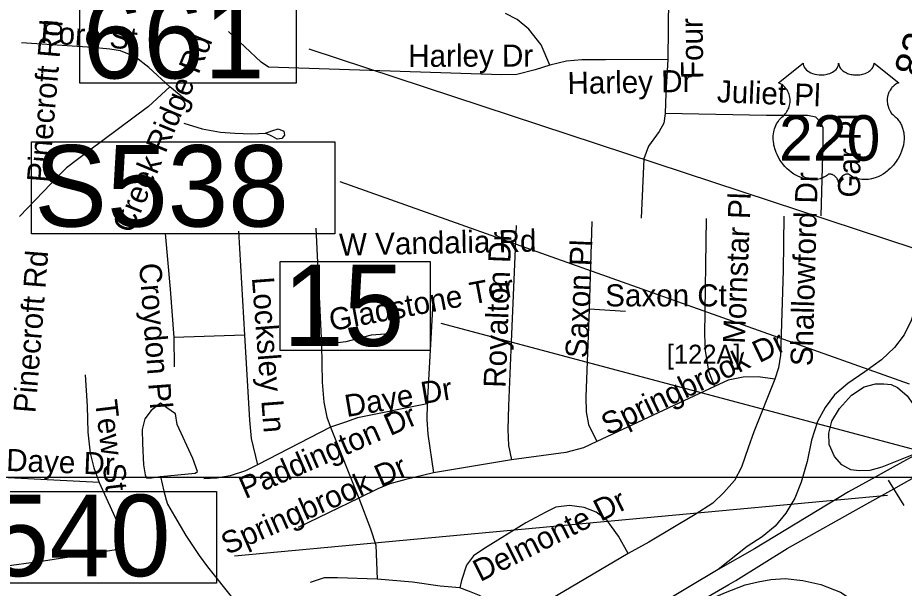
# Model space of a CAD drawing. Extents: x 1662474 to 1856135, y 779280 to 917889.
# Drawn here: x 1751773 to 1755580, y 826111 to 828562 of the extents above; entities that cross this region are included whole.
import ezdxf

# ---------------------------------------------------------------- set-up
doc = ezdxf.new("R2010")
doc.units = 0
for name, color, linetype in [('Exist Hydrographic Misc Water Feature', 7, 'Continuous'), ('Exist Hydrographic Pond Under 1500 Sq Ft', 7, 'Continuous'), ('Exist Road Non-System Type 51', 7, 'Continuous'), ('Exist Road Non-System Type 51 Label', 7, 'Continuous'), ('Exist Road Primary Interstate Divided Center Attributed', 7, 'Continuous'), ('Exist Road Primary Interstate Ramp 1 Lane Attributed', 7, 'Continuous'), ('Exist Road Primary Interstate Shield CELL', 7, 'Continuous'), ('Exist Road Primary NC Structure Ovrhead Sign CELL', 7, 'Continuous'), ('Exist Road Primary NC Structure Ovrhead Sign Number Label', 7, 'Continuous'), ('Exist Road Primary US Shield CELL', 7, 'Continuous'), ('Exist Road Primary US Shield Number Label', 7, 'Continuous'), ('Exist Road Primary US Structure Standard Bridge Number Label', 7, 'Continuous'), ('Exist Road Secondary Mileage Tenths English Label', 7, 'Continuous'), ('Exist Road Secondary Structure Ovrhead Sign Number Label', 7, 'Continuous'), ('Map Preparation Inset Cut Line', 7, 'Continuous')]:
    doc.layers.add(name, color=color, linetype=linetype)

msp = doc.modelspace()

# ---------------------------------------------------------------- linework, layer by layer
at = {"layer": 'Exist Hydrographic Misc Water Feature'}
msp.add_lwpolyline([(1752386.9, 826590.9), (1752400.7, 826528.7), (1752404.4, 826512.7), (1752410.4, 826490.6), (1752416.1, 826472.5), (1752445.8, 826420.3), (1752495.1, 826337.9), (1752552.5, 826251.4), (1752587.9, 826203), (1752701, 826061.6)], dxfattribs=at)
at = {"layer": 'Exist Hydrographic Pond Under 1500 Sq Ft'}
msp.add_lwpolyline([(1752386.9, 826590.9), (1752535.1, 826605.8), (1752545.7, 826613.4), (1752524.5, 826669.4), (1752457.8, 826814.8), (1752450.3, 826860.2), (1752413.9, 826885.9), (1752386.6, 826907.1), (1752345.7, 826875.3), (1752318.5, 826839), (1752307.9, 826793.6), (1752309.4, 826733), (1752313.9, 826642.2), (1752320, 826598.2), (1752326, 826586.1), (1752347.3, 826586.1), (1752385.1, 826590.7)], dxfattribs=at)
at = {"layer": 'Exist Road Non-System Type 51'}
for p, q in [((1754571.6, 828959.5), (1754564.9, 828382.4)), ((1753053.5, 827658.2), (1753077.6, 827157.2)), ((1754238.4, 827686.6), (1754226.2, 827310.2)), ((1752720.5, 827645.9), (1752747.5, 827199.2)), ((1753555.9, 827338.5), (1753531.5, 826903.9)), ((1754383.1, 827300.5), (1754226.2, 827310.2)), ((1752747.5, 827199.2), (1752442.9, 827188.2)), ((1752442.9, 827188.2), (1752445.4, 827062.4)), ((1754765.1, 826978.4), (1754259.9, 826741.4)), ((1753115.8, 826803.7), (1752802.9, 826641.2)), ((1753115.8, 826803.7), (1753237.8, 826498.7)), ((1753893.1, 826662.9), (1753558.5, 826607.6)), ((1753237.8, 826498.7), (1752977.6, 826371.6))]:
    msp.add_line(p, q, dxfattribs=at)
for points in [[(1754058.2, 828358.2), (1754020.4, 828445.9), (1753967.4, 828513.9), (1753917.6, 828554.5), (1753867.4, 828580.2)], [(1754058.2, 828358.2), (1753994.8, 828338), (1753916, 828318.9), (1753849.9, 828317.5), (1752850.4, 828350.4), (1752819.1, 828372.1), (1752678.5, 828503.1)], [(1752426.5, 828266.1), (1752336.2, 828348.8), (1752277.6, 828394.7), (1752215.2, 828420.4), (1752169.4, 828427.2), (1752094.5, 828434.1), (1751789.8, 828454.2)], [(1754564.9, 828382.4), (1754296.6, 828381.4), (1754195, 828381.4), (1754130.1, 828375.8), (1754058.2, 828358.2)], [(1754564.9, 828382.4), (1754556.6, 828237.8), (1754552.5, 828151.1)], [(1752426.5, 828266.1), (1752334.4, 828181), (1752077.1, 827989.7), (1751982.4, 827916.8), (1751914.8, 827848.8), (1751780.6, 827708.4)], [(1752505.2, 828201.8), (1752465.9, 828232.2), (1752426.5, 828266.1)], [(1754552.5, 828151.1), (1754546.9, 828109.1), (1754526.8, 828073.9), (1754482.1, 828009.9), (1754461.9, 827955.9), (1754450.6, 827701.5)], [(1755223.1, 827711.5), (1755232, 828022.8), (1755232.2, 828090.8), (1755217.9, 828116.5), (1755200.2, 828135.4), (1755164.8, 828142.2), (1754988.9, 828143), (1754552.5, 828151.1)], [(1752486.1, 828109.1), (1752564.6, 828084.8), (1752643.4, 828071.1), (1752705.5, 828065.9), (1752777.1, 828062.9), (1752836.8, 828067.1)], [(1752836.8, 828067.1), (1752863.8, 828076.9), (1752891.6, 828085.5), (1752916.2, 828074.5), (1752918.1, 828058.2), (1752906.6, 828043), (1752887.4, 828040.1), (1752866.9, 828052.4), (1752836.8, 828067.1)], [(1754729.9, 827700.2), (1754722, 827201.5), (1754724.6, 827132.8), (1754739.4, 827043.2), (1754765.1, 826978.4)], [(1755062.9, 827709.7), (1755059.5, 827476.4), (1755048.2, 827112), (1755039.9, 827058.5), (1755023.9, 827009.4)], [(1753913.4, 827670.2), (1753891.9, 827170.2), (1753880.9, 826894.4), (1753876.9, 826792.9), (1753881.1, 826723.9), (1753893.1, 826662.9)], [(1752406.4, 827635.1), (1752427.9, 827395.8), (1752442.9, 827188.2)], [(1754226.2, 827310.2), (1754212.6, 826933.6), (1754213.9, 826868.8), (1754224.6, 826814.4), (1754259.9, 826741.4)], [(1753389.2, 827206), (1753290.6, 827199.2), (1753182.1, 827170.6), (1753077.6, 827157.2)], [(1752747.5, 827199.2), (1752767.8, 826833.6), (1752775.9, 826754.9), (1752802.9, 826641.2)], [(1753077.6, 827157.2), (1753080.6, 826996), (1753087.4, 826910.8), (1753101.1, 826845.7), (1753115.8, 826803.7)], [(1752063.5, 827027.5), (1752071.1, 826893.7), (1752074.9, 826781.4), (1752084, 826691.4), (1752100.2, 826629.1), (1752123.4, 826565.4)], [(1755023.9, 827009.4), (1754951.9, 827018.9), (1754888.4, 827017.5), (1754823.6, 827005.2), (1754765.1, 826978.4)], [(1755023.9, 827009.4), (1754933.4, 826783.4), (1754909.9, 826714.4), (1754881.6, 826631.8), (1754850.4, 826574.8), (1754804.4, 826522), (1754758.2, 826477.4), (1754682.6, 826428.4), (1754483.4, 826309.7), (1754394.5, 826260.4)], [(1753531.5, 826903.9), (1753232.2, 826842.8), (1753180.9, 826825.4), (1753115.8, 826803.7)], [(1753531.5, 826903.9), (1753530.1, 826836.4), (1753534.1, 826772.7), (1753558.5, 826607.6)], [(1754259.9, 826741.4), (1754201.9, 826714.7), (1754127.2, 826694.2), (1753893.1, 826662.9)], [(1752802.9, 826641.2), (1752751.4, 826615.4), (1752685.4, 826593.7), (1752628.6, 826584.2), (1752572.8, 826581.6)], [(1752123.4, 826565.4), (1751704.8, 826587.1), (1751658.9, 826606)], [(1753558.5, 826607.6), (1753439.4, 826579), (1753370.4, 826559.9), (1753318.9, 826538), (1753237.8, 826498.7)], [(1752123.4, 826565.4), (1752205.8, 826383.9), (1752224.6, 826331.2), (1752219.4, 826301.2), (1752196.6, 826276.6), (1751883.5, 826228.1), (1751692.6, 826202.4), (1751627.6, 826180.9)], [(1753237.8, 826498.7), (1753287.9, 826366.1), (1753310.8, 826295.8), (1753316.2, 826150.9)], [(1754394.5, 826260.4), (1754352.1, 826335.2), (1754304.6, 826402.9), (1754257.4, 826438), (1754205.8, 826458.5), (1754142.2, 826466.4), (1754084, 826460.1), (1754040.6, 826438), (1753954.4, 826392.4), (1753774, 826280.9), (1753730.6, 826251.2), (1753700.8, 826210.5), (1753678.8, 826145.1), (1753671.1, 826113.4)], [(1754394.5, 826260.4), (1754031.2, 826046.4), (1753963.5, 826011.5), (1753913.4, 826002.1), (1753872.6, 826008.9), (1753832.2, 826026.2), (1753795.5, 826057.8), (1753756.4, 826080.6), (1753713.1, 826097.9), (1753671.1, 826113.4)], [(1753316.2, 826150.9), (1753145.6, 826156.2), (1753088.8, 826155.4), (1753029.1, 826136.2)], [(1753671.1, 826113.4), (1753587.1, 826119.7), (1753468, 826137.5), (1753316.2, 826150.9)]]:
    msp.add_lwpolyline(points, dxfattribs=at)
at = {"layer": 'Exist Road Primary Interstate Divided Center Attributed'}
for points in [[(1755662.5, 826703.3), (1755532.1, 826631.3), (1755429.6, 826574.8), (1755339.7, 826525.1), (1754936.4, 826280), (1754780.5, 826191.3)], [(1754639, 826018.2), (1754826, 826126.7), (1754856.7, 826144.4), (1755077.5, 826282.7), (1755418.9, 826474.5), (1755535.1, 826538.9), (1755657, 826606.4)], [(1754780.5, 826191.3), (1754516.8, 826034.9), (1754018.5, 825755.3), (1753764.4, 825601.6), (1753552.4, 825472.6), (1753425.5, 825385.3), (1753291.3, 825290.5), (1753191.5, 825208.4)]]:
    msp.add_lwpolyline(points, dxfattribs=at)
at = {"layer": 'Exist Road Primary Interstate Ramp 1 Lane Attributed'}
for points in [[(1755677.8, 827579.2), (1755648.2, 827427.1), (1755632.9, 827327.5), (1755609.9, 827261.2), (1755579.3, 827199.9), (1755538.4, 827146.2), (1755482.3, 827092.6), (1755410.9, 827041.6), (1755336.8, 826990.5), (1755280.7, 826942), (1755239.9, 826888.4), (1755206.7, 826827.1), (1755181.2, 826747.9), (1755163.3, 826656), (1755137.8, 826566.6), (1755109.7, 826497.7), (1755071.4, 826433.9), (1755025.5, 826377.7), (1754969.4, 826331.7), (1754905.6, 826290.9), (1754780.5, 826191.3)], [(1755662.5, 826703.3), (1755483.3, 826631.3), (1755431.7, 826617.7), (1755385.6, 826615), (1755350.3, 826620.4), (1755312.2, 826642.2), (1755279.7, 826677.5), (1755264.6, 826713.3), (1755257.9, 826729.1), (1755255.2, 826778), (1755268.8, 826829.6), (1755301.4, 826884), (1755353, 826941), (1755407.3, 826976.4), (1755456.2, 826989.9), (1755492.1, 826989.9), (1755523.6, 826986.8), (1755551.2, 826973.6), (1755591.9, 826938.3), (1755616.4, 826903), (1755632.7, 826813.3), (1755662.5, 826703.3)], [(1754639, 826018.2), (1754812.4, 826092.3), (1754896.2, 826125.5), (1754952.7, 826139.1), (1755007.3, 826148.9), (1755067.7, 826152.8), (1755143.7, 826145), (1755221.6, 826127.4), (1755305.4, 826094.3), (1755373.6, 826049.4), (1755461.3, 825969.5), (1755517.8, 825891.5), (1755554.8, 825819.4), (1755584.1, 825739.4), (1755607.4, 825612.7)]]:
    msp.add_lwpolyline(points, dxfattribs=at)
at = {"layer": 'Exist Road Primary NC Structure Ovrhead Sign CELL'}
msp.add_line((1755511.3, 826574.9), (1755577.5, 826467.2), dxfattribs=at)
at = {"layer": 'Exist Road Primary NC Structure Ovrhead Sign Number Label'}
msp.add_line((1755508.3, 826509.4), (1752703.6, 826248.5), dxfattribs=at)
msp.add_lwpolyline([(1751324.1, 826527.5), (1752626.7, 826527.5), (1752626.7, 826132.6), (1751324.1, 826132.6)], close=True, dxfattribs=at)
at = {"layer": 'Exist Road Primary US Shield CELL'}
msp.add_lwpolyline([(1755146, 828367.2), (1755146.3, 828362.8), (1755147.3, 828357.6), (1755148.2, 828354.9), (1755150.6, 828349.7), (1755154.6, 828343.6), (1755160.2, 828337.6), (1755166.6, 828332.4), (1755170.8, 828329.7), (1755178.1, 828325.8), (1755186.3, 828322.3), (1755195.5, 828319.7), (1755204.8, 828317.8), (1755215.1, 828316.7), (1755225.2, 828316.5), (1755236.1, 828317.3), (1755248.1, 828319.6), (1755253.7, 828321.1), (1755259.9, 828323.2), (1755265.7, 828325.6), (1755272.1, 828329), (1755277.1, 828332.2), (1755281.1, 828335.1), (1755286.8, 828340.5), (1755291.3, 828346.1), (1755293.1, 828349.3), (1755294.8, 828352.3), (1755297, 828358.7), (1755297.6, 828361.5), (1755298.1, 828367.4), (1755298.5, 828362.5), (1755299, 828359.4), (1755299.8, 828356.4), (1755301, 828353.2), (1755303.3, 828348.6), (1755305.8, 828344.9), (1755310.5, 828339.3), (1755313.5, 828336.5), (1755316.2, 828334.3), (1755323.4, 828329.4), (1755331.8, 828325.1), (1755336, 828323.3), (1755340.3, 828321.8), (1755345.7, 828320.1), (1755351.2, 828318.8), (1755356.8, 828317.9), (1755362.4, 828317), (1755368.2, 828316.6), (1755372.9, 828316.5), (1755378.7, 828316.5), (1755384, 828316.9), (1755389.5, 828317.5), (1755395.5, 828318.5), (1755400.3, 828319.6), (1755406.7, 828321.3), (1755412.5, 828323.3), (1755417.6, 828325.5), (1755424.2, 828329), (1755429.5, 828332.3), (1755433.4, 828335.5), (1755438, 828339.7), (1755442.4, 828344.8), (1755445, 828348.5), (1755446.8, 828352.3), (1755448.5, 828356.4), (1755449.6, 828360.6), (1755450.1, 828364.3), (1755450.2, 828367.5), (1755556.4, 828282.8), (1755553.9, 828281.9), (1755548.2, 828279.1), (1755543.6, 828276.4), (1755536.3, 828271.2), (1755533.1, 828268.4), (1755530, 828265.4), (1755527.1, 828262.3), (1755524.6, 828259.3), (1755521.5, 828255.1), (1755518.7, 828250.8), (1755516, 828246.1), (1755514.1, 828242), (1755510.8, 828233.5), (1755509.2, 828228.1), (1755508.2, 828223.5), (1755507, 828214), (1755506.6, 828209.5), (1755506.6, 828205), (1755506.9, 828200.3), (1755507.3, 828195.8), (1755508.2, 828191.1), (1755508.9, 828186.9), (1755510.2, 828181.8), (1755512.1, 828175.9), (1755514.4, 828170.2), (1755519.3, 828161), (1755525.5, 828151.6), (1755530, 828146.3), (1755534.4, 828141.8), (1755540.9, 828136.3), (1755544.5, 828133.1), (1755548.6, 828129), (1755555.2, 828121.3), (1755557.9, 828117.7), (1755560.7, 828113.6), (1755563.2, 828109.4), (1755565.7, 828104.9), (1755567.7, 828100.9), (1755571.4, 828091.8), (1755574.2, 828082.9), (1755575.4, 828078.3), (1755577.4, 828067.9), (1755578.1, 828062.7), (1755579, 828052.5), (1755579, 828040.2), (1755578, 828028.5), (1755575.8, 828014.9), (1755574, 828006.8), (1755571.2, 827997.3), (1755568.5, 827989), (1755563.7, 827976.9), (1755559.4, 827968.1), (1755553.8, 827957.8), (1755550, 827951.6), (1755545.5, 827945), (1755539.9, 827937.3), (1755533.4, 827929.1), (1755525.5, 827920.5), (1755519.2, 827914.2), (1755510.9, 827906.8), (1755505.9, 827902.6), (1755498.7, 827897.2), (1755488.9, 827890.7), (1755479.3, 827885.1), (1755471.1, 827880.9), (1755463.8, 827877.8), (1755454.4, 827874.2), (1755438.7, 827869.9), (1755433, 827868.7), (1755426.2, 827867.7), (1755419.8, 827867), (1755413.7, 827866.7), (1755405.4, 827866.7), (1755397.2, 827867.3), (1755389.4, 827868.4), (1755381.3, 827870.1), (1755372.8, 827872.6), (1755365.1, 827875.6), (1755357.4, 827879.5), (1755344.2, 827887.8), (1755340.4, 827889.8), (1755338.3, 827890.3), (1755333.2, 827890.6), (1755328.4, 827889.6), (1755323.5, 827887.6), (1755320.6, 827886.1), (1755316.7, 827883.5), (1755313.6, 827881.1), (1755310, 827877.6), (1755307.5, 827874.8), (1755305.6, 827872.5), (1755301.9, 827866.7), (1755300.6, 827863.9), (1755299.2, 827860.3), (1755298, 827855), (1755296.3, 827861.7), (1755294.3, 827866.1), (1755292.1, 827869.9), (1755289.7, 827873.2), (1755286, 827877.5), (1755282.7, 827880.7), (1755278.7, 827883.9), (1755274.4, 827886.5), (1755271, 827888.3), (1755267.9, 827889.4), (1755264, 827890.4), (1755260.9, 827890.6), (1755258.3, 827890.6), (1755254.8, 827889.8), (1755250, 827886.3), (1755245.4, 827883.2), (1755240.5, 827880.1), (1755234.6, 827877), (1755230.2, 827874.9), (1755225.1, 827872.9), (1755219.1, 827870.9), (1755212.5, 827869.2), (1755205.8, 827867.9), (1755199.9, 827867), (1755193.6, 827866.4), (1755187.9, 827866.2), (1755181.9, 827866.3), (1755176.3, 827866.7), (1755169.8, 827867.3), (1755161.8, 827868.5), (1755155.2, 827870), (1755148.1, 827871.9), (1755140.9, 827874.1), (1755133.2, 827877.1), (1755123.5, 827881.3), (1755116.8, 827884.7), (1755106.2, 827890.8), (1755093.8, 827899.4), (1755084.4, 827907), (1755077.5, 827913.3), (1755067.4, 827923.5), (1755061.5, 827930.3), (1755052.2, 827942.3), (1755046.2, 827951.1), (1755042.3, 827957.5), (1755036.7, 827967.8), (1755033.6, 827974.2), (1755029.6, 827983.6), (1755026.4, 827992.2), (1755023.8, 828000.4), (1755022.3, 828005.6), (1755020.3, 828014.7), (1755019.1, 828021.2), (1755017.9, 828030.1), (1755017.3, 828039.4), (1755017.1, 828048), (1755017.4, 828055.2), (1755018.2, 828063.5), (1755019.6, 828072.4), (1755021.3, 828080), (1755022.8, 828085.4), (1755025.1, 828092.1), (1755028.1, 828099.4), (1755031.6, 828106.5), (1755034.9, 828112.3), (1755039.1, 828118.6), (1755043.3, 828123.9), (1755048.7, 828129.8), (1755054.4, 828135.2), (1755059.5, 828139.5), (1755065.7, 828145.5), (1755068.9, 828149.1), (1755072.8, 828154.2), (1755075.8, 828158.9), (1755078.3, 828163.1), (1755081.5, 828169.3), (1755083.5, 828174), (1755085.9, 828181.1), (1755087.1, 828186.2), (1755088.4, 828192.6), (1755089.2, 828198.7), (1755089.5, 828206.3), (1755089.3, 828212.6), (1755088.5, 828220), (1755087.1, 828227), (1755085.5, 828233.1), (1755082.8, 828240.2), (1755080.4, 828245.3), (1755076.3, 828252.3), (1755071.8, 828258.8), (1755067.1, 828264), (1755062.4, 828268.8), (1755057.9, 828272.3), (1755053.6, 828275.3), (1755048.2, 828278.6), (1755043, 828281.2), (1755039.7, 828282.5)], close=True, dxfattribs=at)
at = {"layer": 'Exist Road Primary US Structure Standard Bridge Number Label'}
for p, q in [((1755626.4, 827570.1), (1753024.8, 828427.4)), ((1755615.7, 826709), (1753591, 827249))]:
    msp.add_line(p, q, dxfattribs=at)
for points in [[(1752039.4, 828666.1), (1752968.3, 828666.1), (1752968.3, 828281.9), (1752039.4, 828281.9)], [(1752899.7, 827514.5), (1753543.8, 827514.5), (1753543.8, 827132.2), (1752899.7, 827132.2)]]:
    msp.add_lwpolyline(points, close=True, dxfattribs=at)
at = {"layer": 'Exist Road Secondary Structure Ovrhead Sign Number Label'}
msp.add_line((1755601.6, 826987.8), (1753157.4, 827856.6), dxfattribs=at)
msp.add_lwpolyline([(1751831.8, 828029.3), (1753134.4, 828029.3), (1753134.4, 827634.4), (1751831.8, 827634.4)], close=True, dxfattribs=at)
at = {"layer": 'Map Preparation Inset Cut Line'}
for points in [[(1731035.7, 826588.1), (1793585.1, 826588.1), (1793585.1, 870408.9), (1731035.7, 870408.9)], [(1793585.1, 782767.4), (1731035.7, 782767.4), (1731035.7, 826588.1), (1793585.1, 826588.1)]]:
    msp.add_lwpolyline(points, close=True, dxfattribs=at)

# ---------------------------------------------------------------- texts
at = {"layer": 'Exist Road Non-System Type 51 Label'}
for s, rotation, p in [('Four Seasons Blvd', 90.7738, (1754717.1, 828299.6)), ('Pinecroft Rd', 85.0756, (1751906.7, 827852.1)), ('Fore St', 355.8108, (1751868.8, 828454.9)), ('Creek Ridge Rd', 67.3914, (1752263.9, 827631.1)), ('Harley Dr', 0.1558, (1753450.2, 828351.1)), ('Harley Dr', 1.0437, (1754134.5, 828234.2)), ('Juliet Pl', 357.5971, (1754774.1, 828199.7)), ('Gar Pl', 89.4176, (1755390.1, 827789.4)), ('Shallowford Dr', 88.4253, (1755186, 827064.3)), ('Mornstar Pl', 87.7522, (1754895.7, 827160.1)), ('W Vandalia Rd', 1.2236, (1753154, 827539.7)), ('Royalton Dr', 87.8528, (1753868.1, 826971.3)), ('Saxon Pl', 87.4754, (1754219.3, 827098.4)), ('Pinecroft Rd', 85.4474, (1751849.1, 826862)), ('Croydon Pl', 274.3879, (1752294.2, 827505.3)), ('Locksley Ln', 274.3879, (1752778.5, 827445.5)), ('Gladstone Ter', 10.7092, (1753120, 827215.6)), ('Springbrook Dr', 25.6534, (1754307.7, 826766)), ('Daye Dr', 9.6494, (1753185.7, 826846.4)), ('Tew St', 276.9104, (1752104.8, 826915.6)), ('Paddington Dr', 23.5102, (1752750.4, 826493.9)), ('Daye Dr', 357.7607, (1751722.5, 826615.7)), ('Springbrook Dr', 23.8505, (1752672.9, 826253.5)), ('Delmonte Dr', 26.5778, (1753758.9, 826137.4))]:
    msp.add_text(s, height=95, rotation=rotation, dxfattribs=at).set_placement(p)
msp.add_text('Saxon Ct', height=95, dxfattribs=at).set_placement((1754295.7, 827322.1))
at = {"layer": 'Exist Road Primary Interstate Shield CELL'}
msp.add_text('[122A]', height=82.02, dxfattribs=at).set_placement((1754560.1, 827075.5))
at = {"layer": 'Exist Road Primary NC Structure Ovrhead Sign Number Label'}
msp.add_text('S540', height=350, dxfattribs=at).set_placement((1751336.6, 826163.1))
at = {"layer": 'Exist Road Primary US Shield Number Label'}
msp.add_text('220', height=195, dxfattribs=at).set_placement((1755042.1, 827948.4))
at = {"layer": 'Exist Road Primary US Structure Standard Bridge Number Label'}
for s, p in [('661', (1752051.9, 828301.7)), ('15', (1752912.2, 827152))]:
    msp.add_text(s, height=350, dxfattribs=at).set_placement(p)
at = {"layer": 'Exist Road Secondary Mileage Tenths English Label'}
msp.add_text('.83', height=125, rotation=72.9897, dxfattribs=at).set_placement((1755639.7, 828252.9))
at = {"layer": 'Exist Road Secondary Structure Ovrhead Sign Number Label'}
msp.add_text('S538', height=350, dxfattribs=at).set_placement((1751844.3, 827665))

doc.saveas('drawing.dxf')
